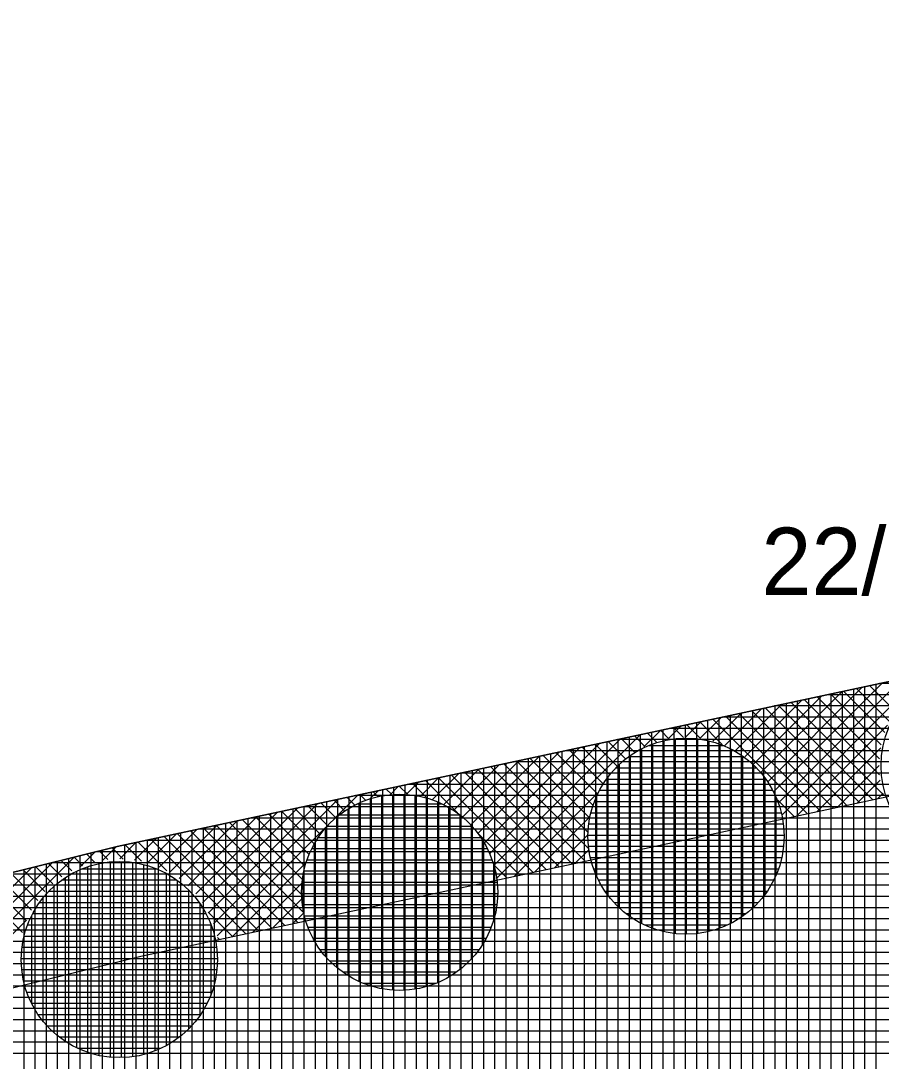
# Model space of a CAD drawing. Extents: x -565346 to -564154, y -1097386 to -1095620.
# Drawn here: x -564518.32 to -564502.97, y -1095694.72 to -1095676.16 of the extents above; entities that cross this region are included whole.
import ezdxf

# ---------------------------------------------------------------- set-up
doc = ezdxf.new("R2010")
doc.units = 0
for name, color, linetype in [('Vrstva 13', 7, 'Continuous'), ('Vrstva 40', 7, 'Continuous'), ('Vrstva 41', 7, 'Continuous'), ('Vrstva 42', 7, 'Continuous'), ('Vrstva 43', 7, 'Continuous'), ('Vrstva 44', 7, 'Continuous')]:
    doc.layers.add(name, color=color, linetype=linetype)

msp = doc.modelspace()

# ---------------------------------------------------------------- linework, layer by layer
at = {"layer": 'Vrstva 13'}
for p, q in [((-564516.6, -1095690.89), (-564454.33, -1095677.56)), ((-564574.04, -1095705.03), (-564516.6, -1095690.89))]:
    msp.add_line(p, q, dxfattribs=at)
at = {"layer": 'Vrstva 41'}
for p, q in [((-564504.736, -1095690.319), (-564502.232, -1095687.814)), ((-564504.991, -1095689.726), (-564503.311, -1095688.045)), ((-564504.887, -1095689.904), (-564502.951, -1095687.968)), ((-564504.801, -1095690.1), (-564502.591, -1095687.891)), ((-564502.724, -1095688.475), (-564503.182, -1095688.018)), ((-564505.251, -1095689.419), (-564504.031, -1095688.199)), ((-564505.113, -1095689.564), (-564503.671, -1095688.122)), ((-564503.006, -1095689.325), (-564504.113, -1095688.217)), ((-564502.973, -1095689.074), (-564503.88, -1095688.167)), ((-564502.91, -1095688.855), (-564503.648, -1095688.117)), ((-564502.826, -1095688.656), (-564503.415, -1095688.067)), ((-564505.764, -1095689.084), (-564505.111, -1095688.43)), ((-564505.575, -1095689.177), (-564504.751, -1095688.353)), ((-564505.404, -1095689.29), (-564504.391, -1095688.276)), ((-564503.36, -1095690.102), (-564505.045, -1095688.417)), ((-564503.127, -1095690.052), (-564504.812, -1095688.367)), ((-564502.933, -1095689.963), (-564504.579, -1095688.317)), ((-564503.003, -1095689.61), (-564504.346, -1095688.267)), ((-564506.208, -1095688.962), (-564505.83, -1095688.585)), ((-564504.292, -1095690.301), (-564505.977, -1095688.616)), ((-564505.974, -1095689.011), (-564505.47, -1095688.508)), ((-564504.059, -1095690.251), (-564505.744, -1095688.566)), ((-564503.826, -1095690.201), (-564505.511, -1095688.516)), ((-564503.593, -1095690.151), (-564505.278, -1095688.466)), ((-564506.787, -1095688.976), (-564506.55, -1095688.739)), ((-564506.497, -1095688.944), (-564506.676, -1095688.766)), ((-564506.472, -1095688.943), (-564506.19, -1095688.662)), ((-564506.195, -1095688.964), (-564506.443, -1095688.716)), ((-564505.81, -1095689.066), (-564506.21, -1095688.666)), ((-564504.475, -1095690.34), (-564502.86, -1095688.726)), ((-564509.879, -1095691.219), (-564507.63, -1095688.97)), ((-564509.829, -1095691.452), (-564507.27, -1095688.893)), ((-564507.371, -1095689.202), (-564507.608, -1095688.965)), ((-564507.188, -1095689.103), (-564507.375, -1095688.915)), ((-564507.207, -1095689.112), (-564506.91, -1095688.816)), ((-564506.983, -1095689.024), (-564507.142, -1095688.865)), ((-564506.754, -1095688.97), (-564506.909, -1095688.815)), ((-564510.047, -1095690.821), (-564508.35, -1095689.124)), ((-564509.952, -1095691.01), (-564507.99, -1095689.047)), ((-564507.941, -1095689.763), (-564508.54, -1095689.165)), ((-564507.823, -1095689.599), (-564508.307, -1095689.115)), ((-564507.688, -1095689.45), (-564508.074, -1095689.065)), ((-564507.538, -1095689.318), (-564507.841, -1095689.015)), ((-564504.115, -1095690.263), (-564502.982, -1095689.13)), ((-564510.436, -1095690.361), (-564509.429, -1095689.355)), ((-564510.29, -1095690.498), (-564509.069, -1095689.278)), ((-564510.16, -1095690.652), (-564508.709, -1095689.201)), ((-564508.182, -1095690.371), (-564509.239, -1095689.314)), ((-564508.125, -1095690.146), (-564509.006, -1095689.264)), ((-564508.042, -1095689.945), (-564508.773, -1095689.214)), ((-564510.777, -1095690.137), (-564510.149, -1095689.509)), ((-564510.598, -1095690.241), (-564509.789, -1095689.432)), ((-564508.486, -1095691.199), (-564510.171, -1095689.514)), ((-564508.253, -1095691.149), (-564509.938, -1095689.464)), ((-564508.201, -1095690.917), (-564509.705, -1095689.414)), ((-564508.212, -1095690.624), (-564509.472, -1095689.364)), ((-564503.755, -1095690.186), (-564503.012, -1095689.443)), ((-564511.194, -1095689.988), (-564510.869, -1095689.663)), ((-564510.531, -1095690.285), (-564511.103, -1095689.713)), ((-564510.975, -1095690.052), (-564510.509, -1095689.586)), ((-564509.185, -1095691.348), (-564510.87, -1095689.663)), ((-564508.952, -1095691.298), (-564510.637, -1095689.613)), ((-564508.719, -1095691.249), (-564510.404, -1095689.564)), ((-564503.395, -1095690.109), (-564502.99, -1095689.704)), ((-564512.081, -1095690.027), (-564511.948, -1095689.894)), ((-564511.954, -1095689.994), (-564512.034, -1095689.913)), ((-564511.708, -1095689.956), (-564511.802, -1095689.863)), ((-564511.728, -1095689.957), (-564511.588, -1095689.817)), ((-564511.426, -1095689.956), (-564511.569, -1095689.813)), ((-564511.443, -1095689.955), (-564511.229, -1095689.74)), ((-564511.08, -1095690.018), (-564511.336, -1095689.763)), ((-564514.886, -1095692.267), (-564512.668, -1095690.048)), ((-564512.545, -1095690.251), (-564512.733, -1095690.062)), ((-564512.724, -1095690.387), (-564512.308, -1095689.971)), ((-564512.367, -1095690.146), (-564512.5, -1095690.012)), ((-564512.171, -1095690.059), (-564512.267, -1095689.963)), ((-564509.513, -1095691.419), (-564508.046, -1095689.951)), ((-564504.525, -1095690.351), (-564504.816, -1095690.06)), ((-564503.035, -1095690.032), (-564502.94, -1095689.937)), ((-564515.202, -1095691.734), (-564513.748, -1095690.279)), ((-564515.08, -1095691.894), (-564513.388, -1095690.202)), ((-564514.974, -1095692.071), (-564513.028, -1095690.125)), ((-564513.09, -1095690.837), (-564513.665, -1095690.262)), ((-564512.979, -1095690.665), (-564513.432, -1095690.212)), ((-564512.851, -1095690.511), (-564513.199, -1095690.162)), ((-564512.706, -1095690.372), (-564512.966, -1095690.112)), ((-564515.495, -1095691.461), (-564514.468, -1095690.434)), ((-564515.34, -1095691.589), (-564514.108, -1095690.356)), ((-564513.318, -1095691.74), (-564514.597, -1095690.461)), ((-564513.302, -1095691.473), (-564514.364, -1095690.411)), ((-564513.254, -1095691.238), (-564514.131, -1095690.362)), ((-564513.182, -1095691.027), (-564513.898, -1095690.312)), ((-564509.153, -1095691.342), (-564508.182, -1095690.371)), ((-564515.854, -1095691.254), (-564515.187, -1095690.588)), ((-564515.665, -1095691.348), (-564514.827, -1095690.511)), ((-564513.611, -1095692.296), (-564515.296, -1095690.611)), ((-564513.378, -1095692.246), (-564515.063, -1095690.561)), ((-564513.283, -1095692.059), (-564514.83, -1095690.511)), ((-564514.819, -1095692.482), (-564512.881, -1095690.544)), ((-564516.556, -1095691.107), (-564516.267, -1095690.819)), ((-564516.295, -1095691.13), (-564515.907, -1095690.742)), ((-564515.717, -1095691.321), (-564516.228, -1095690.81)), ((-564516.063, -1095691.18), (-564515.547, -1095690.665)), ((-564514.31, -1095692.445), (-564515.995, -1095690.76)), ((-564514.077, -1095692.396), (-564515.762, -1095690.711)), ((-564513.844, -1095692.346), (-564515.529, -1095690.661)), ((-564509.418, -1095691.398), (-564510.145, -1095690.671)), ((-564508.793, -1095691.264), (-564508.215, -1095690.686)), ((-564517.264, -1095691.25), (-564517.003, -1095690.989)), ((-564517.005, -1095691.164), (-564517.145, -1095691.024)), ((-564516.767, -1095691.119), (-564516.918, -1095690.968)), ((-564516.866, -1095691.135), (-564516.628, -1095690.897)), ((-564516.493, -1095691.111), (-564516.691, -1095690.913)), ((-564516.17, -1095691.152), (-564516.461, -1095690.86)), ((-564508.433, -1095691.187), (-564508.196, -1095690.95)), ((-564520.299, -1095693.719), (-564517.754, -1095691.174)), ((-564520.101, -1095693.805), (-564517.378, -1095691.082)), ((-564517.589, -1095691.43), (-564517.826, -1095691.192)), ((-564517.413, -1095691.322), (-564517.599, -1095691.136)), ((-564517.219, -1095691.233), (-564517.372, -1095691.08)), ((-564514.551, -1095692.497), (-564513.241, -1095691.187)), ((-564520.364, -1095693.502), (-564518.129, -1095691.266)), ((-564518.018, -1095691.848), (-564518.507, -1095691.36)), ((-564517.891, -1095691.692), (-564518.28, -1095691.304)), ((-564517.748, -1095691.553), (-564518.053, -1095691.248)), ((-564509.651, -1095691.448), (-564509.878, -1095691.22)), ((-564518.293, -1095692.422), (-564519.188, -1095691.527)), ((-564518.221, -1095692.212), (-564518.961, -1095691.471)), ((-564518.128, -1095692.021), (-564518.734, -1095691.415)), ((-564514.191, -1095692.42), (-564513.311, -1095691.54)), ((-564513.831, -1095692.343), (-564513.313, -1095691.825)), ((-564514.543, -1095692.495), (-564514.981, -1095692.057)), ((-564513.472, -1095692.266), (-564513.28, -1095692.074)), ((-564519.727, -1095693.713), (-564518.218, -1095692.204)), ((-564514.776, -1095692.545), (-564514.812, -1095692.51))]:
    msp.add_line(p, q, dxfattribs=at)
at = {"layer": 'Vrstva 42'}
msp.add_lwpolyline([(-564707.989, -1095755.399), (-564707.577, -1095757.356), (-564692.663, -1095754.203), (-564630.833, -1095733.073), (-564590.007, -1095716.981), (-564573.006, -1095706.742), (-564516.181, -1095692.846), (-564453.911, -1095679.516), (-564393.952, -1095664.868), (-564326.83, -1095645.13), (-564326.21, -1095642.73), (-564394.52, -1095662.95), (-564454.33, -1095677.56), (-564516.6, -1095690.89), (-564574.04, -1095705.03), (-564590.74, -1095715.12), (-564631.48, -1095731.18), (-564693.31, -1095752.31)], close=True, dxfattribs=at)
at = {"layer": 'Vrstva 43'}
for p, q in [((-564503.27, -1095688.036), (-564503.27, -1095709.833)), ((-564503.07, -1095687.994), (-564503.07, -1095709.781)), ((-564419.706, -1095687.98), (-564503.006, -1095687.98)), ((-564504.07, -1095688.208), (-564504.07, -1095710.043)), ((-564420.471, -1095688.18), (-564503.94, -1095688.18)), ((-564503.87, -1095688.165), (-564503.87, -1095709.99)), ((-564503.67, -1095688.122), (-564503.67, -1095709.938)), ((-564503.47, -1095688.079), (-564503.47, -1095709.886)), ((-564505.07, -1095688.422), (-564505.07, -1095710.304)), ((-564421.236, -1095688.38), (-564504.875, -1095688.38)), ((-564504.87, -1095688.379), (-564504.87, -1095710.252)), ((-564504.67, -1095688.336), (-564504.67, -1095710.199)), ((-564504.47, -1095688.293), (-564504.47, -1095710.147)), ((-564504.27, -1095688.251), (-564504.27, -1095710.095)), ((-564505.87, -1095688.593), (-564505.87, -1095710.513)), ((-564422, -1095688.58), (-564505.809, -1095688.58)), ((-564505.67, -1095688.55), (-564505.67, -1095710.461)), ((-564505.47, -1095688.507), (-564505.47, -1095710.409)), ((-564505.27, -1095688.465), (-564505.27, -1095710.356)), ((-564422.765, -1095688.78), (-564506.743, -1095688.78)), ((-564506.67, -1095688.764), (-564506.67, -1095710.722)), ((-564506.47, -1095688.721), (-564506.47, -1095710.67)), ((-564506.27, -1095688.679), (-564506.27, -1095710.618)), ((-564506.07, -1095688.636), (-564506.07, -1095710.566)), ((-564423.53, -1095688.98), (-564507.678, -1095688.98)), ((-564507.67, -1095688.978), (-564507.67, -1095710.984)), ((-564507.47, -1095688.936), (-564507.47, -1095710.932)), ((-564507.27, -1095688.893), (-564507.27, -1095710.879)), ((-564507.07, -1095688.85), (-564507.07, -1095710.827)), ((-564506.87, -1095688.807), (-564506.87, -1095710.775)), ((-564508.47, -1095689.15), (-564508.47, -1095711.193)), ((-564508.27, -1095689.107), (-564508.27, -1095711.141)), ((-564508.07, -1095689.064), (-564508.07, -1095711.089)), ((-564507.87, -1095689.021), (-564507.87, -1095711.036)), ((-564509.27, -1095689.321), (-564509.27, -1095711.402)), ((-564509.07, -1095689.278), (-564509.07, -1095711.35)), ((-564508.87, -1095689.235), (-564508.87, -1095711.298)), ((-564508.67, -1095689.192), (-564508.67, -1095711.246)), ((-564424.295, -1095689.18), (-564508.612, -1095689.18)), ((-564510.27, -1095689.535), (-564510.27, -1095711.664)), ((-564510.07, -1095689.492), (-564510.07, -1095711.612)), ((-564509.87, -1095689.449), (-564509.87, -1095711.559)), ((-564509.67, -1095689.407), (-564509.67, -1095711.507)), ((-564425.06, -1095689.38), (-564509.546, -1095689.38)), ((-564509.47, -1095689.364), (-564509.47, -1095711.455)), ((-564511.07, -1095689.706), (-564511.07, -1095711.873)), ((-564510.87, -1095689.663), (-564510.87, -1095711.821)), ((-564510.67, -1095689.621), (-564510.67, -1095711.769)), ((-564425.824, -1095689.58), (-564510.48, -1095689.58)), ((-564510.47, -1095689.578), (-564510.47, -1095711.716)), ((-564511.87, -1095689.877), (-564511.87, -1095712.082)), ((-564511.67, -1095689.835), (-564511.67, -1095712.03)), ((-564511.47, -1095689.792), (-564511.47, -1095711.978)), ((-564426.589, -1095689.78), (-564511.415, -1095689.78)), ((-564511.27, -1095689.749), (-564511.27, -1095711.925)), ((-564512.87, -1095690.092), (-564512.87, -1095712.344)), ((-564512.67, -1095690.049), (-564512.67, -1095712.292)), ((-564512.47, -1095690.006), (-564512.47, -1095712.239)), ((-564427.354, -1095689.98), (-564512.349, -1095689.98)), ((-564512.27, -1095689.963), (-564512.27, -1095712.187)), ((-564512.07, -1095689.92), (-564512.07, -1095712.135)), ((-564513.67, -1095690.263), (-564513.67, -1095712.553)), ((-564513.47, -1095690.22), (-564513.47, -1095712.501)), ((-564428.119, -1095690.18), (-564513.283, -1095690.18)), ((-564513.27, -1095690.177), (-564513.27, -1095712.448)), ((-564513.07, -1095690.134), (-564513.07, -1095712.396)), ((-564514.47, -1095690.434), (-564514.47, -1095712.762)), ((-564514.27, -1095690.391), (-564514.27, -1095712.71)), ((-564428.883, -1095690.38), (-564514.218, -1095690.38)), ((-564514.07, -1095690.348), (-564514.07, -1095712.658)), ((-564513.87, -1095690.306), (-564513.87, -1095712.605)), ((-564515.47, -1095690.648), (-564515.47, -1095713.024)), ((-564515.27, -1095690.605), (-564515.27, -1095712.972)), ((-564429.648, -1095690.58), (-564515.152, -1095690.58)), ((-564515.07, -1095690.562), (-564515.07, -1095712.919)), ((-564514.87, -1095690.52), (-564514.87, -1095712.867)), ((-564514.67, -1095690.477), (-564514.67, -1095712.815)), ((-564516.27, -1095690.819), (-564516.27, -1095713.233)), ((-564430.413, -1095690.78), (-564516.086, -1095690.78)), ((-564516.07, -1095690.777), (-564516.07, -1095713.181)), ((-564515.87, -1095690.734), (-564515.87, -1095713.128)), ((-564515.67, -1095690.691), (-564515.67, -1095713.076)), ((-564517.07, -1095691.006), (-564517.07, -1095713.442)), ((-564431.178, -1095690.98), (-564516.966, -1095690.98)), ((-564516.87, -1095690.956), (-564516.87, -1095713.39)), ((-564516.67, -1095690.907), (-564516.67, -1095713.338)), ((-564516.47, -1095690.862), (-564516.47, -1095713.285)), ((-564517.87, -1095691.203), (-564517.87, -1095713.651)), ((-564431.942, -1095691.18), (-564517.778, -1095691.18)), ((-564517.67, -1095691.153), (-564517.67, -1095713.599)), ((-564517.47, -1095691.104), (-564517.47, -1095713.547)), ((-564517.27, -1095691.055), (-564517.27, -1095713.495)), ((-564432.707, -1095691.38), (-564518.59, -1095691.38)), ((-564518.27, -1095691.301), (-564518.27, -1095713.756)), ((-564518.07, -1095691.252), (-564518.07, -1095713.704)), ((-564433.472, -1095691.58), (-564519.403, -1095691.58)), ((-564434.237, -1095691.78), (-564520.215, -1095691.78)), ((-564435.002, -1095691.98), (-564521.028, -1095691.98)), ((-564435.766, -1095692.18), (-564521.84, -1095692.18)), ((-564436.531, -1095692.38), (-564522.653, -1095692.38)), ((-564437.296, -1095692.58), (-564523.465, -1095692.58)), ((-564438.061, -1095692.78), (-564524.278, -1095692.78)), ((-564438.825, -1095692.98), (-564525.09, -1095692.98)), ((-564439.59, -1095693.18), (-564525.903, -1095693.18)), ((-564440.355, -1095693.38), (-564526.715, -1095693.38)), ((-564441.12, -1095693.58), (-564527.527, -1095693.58)), ((-564441.884, -1095693.78), (-564528.34, -1095693.78)), ((-564442.649, -1095693.98), (-564529.152, -1095693.98)), ((-564443.414, -1095694.18), (-564529.965, -1095694.18)), ((-564444.179, -1095694.38), (-564530.777, -1095694.38)), ((-564444.944, -1095694.58), (-564531.59, -1095694.58))]:
    msp.add_line(p, q, dxfattribs=at)
msp.add_lwpolyline([(-564584.17, -1095730.99), (-564361.01, -1095672.63), (-564329.81, -1095662.26), (-564326.21, -1095642.73), (-564394.52, -1095662.95), (-564454.33, -1095677.56), (-564516.6, -1095690.89), (-564574.04, -1095705.03), (-564590.74, -1095715.12), (-564631.48, -1095731.18), (-564693.31, -1095752.31), (-564772.2, -1095768.91), (-564879.81, -1095788.15), (-565039.47, -1095811.86), (-565040.85, -1095849.94), (-565025.81, -1095848.33), (-565025.24, -1095824.91), (-564877.52, -1095802.97), (-564694, -1095767.75), (-564603.8, -1095739.23), (-564594.74, -1095734.52)], close=True, dxfattribs=at)
at = {"layer": 'Vrstva 44'}
for p, q in [((-564506.65, -1095688.967), (-564506.65, -1095692.442)), ((-564506.45, -1095688.955), (-564506.45, -1095692.452)), ((-564506.25, -1095688.967), (-564506.25, -1095692.44)), ((-564507.25, -1095689.146), (-564507.25, -1095692.262)), ((-564505.778, -1095689.09), (-564507.126, -1095689.09)), ((-564507.05, -1095689.06), (-564507.05, -1095692.347)), ((-564506.85, -1095689.001), (-564506.85, -1095692.408)), ((-564506.05, -1095689.003), (-564506.05, -1095692.405)), ((-564505.85, -1095689.064), (-564505.85, -1095692.346)), ((-564505.65, -1095689.151), (-564505.65, -1095692.256)), ((-564505.426, -1095689.29), (-564507.483, -1095689.29)), ((-564507.45, -1095689.267), (-564507.45, -1095692.141)), ((-564505.45, -1095689.273), (-564505.45, -1095692.135)), ((-564505.196, -1095689.49), (-564507.712, -1095689.49)), ((-564507.65, -1095689.426), (-564507.65, -1095691.98)), ((-564505.25, -1095689.436), (-564505.25, -1095691.972)), ((-564505.029, -1095689.69), (-564507.88, -1095689.69)), ((-564507.85, -1095689.65), (-564507.85, -1095691.757)), ((-564505.05, -1095689.663), (-564505.05, -1095691.748)), ((-564504.907, -1095689.89), (-564508.001, -1095689.89)), ((-564512.09, -1095690.037), (-564512.09, -1095693.372)), ((-564511.89, -1095689.985), (-564511.89, -1095693.422)), ((-564511.69, -1095689.959), (-564511.69, -1095693.447)), ((-564511.49, -1095689.957), (-564511.49, -1095693.451)), ((-564511.29, -1095689.978), (-564511.29, -1095693.432)), ((-564511.09, -1095690.021), (-564511.09, -1095693.387)), ((-564510.89, -1095690.089), (-564510.89, -1095693.317)), ((-564504.818, -1095690.09), (-564508.092, -1095690.09)), ((-564508.05, -1095689.988), (-564508.05, -1095691.422)), ((-564504.85, -1095690.005), (-564504.85, -1095691.398)), ((-564512.49, -1095690.219), (-564512.49, -1095693.188)), ((-564510.804, -1095690.13), (-564512.327, -1095690.13)), ((-564512.29, -1095690.114), (-564512.29, -1095693.294)), ((-564510.69, -1095690.19), (-564510.69, -1095693.218)), ((-564512.69, -1095690.367), (-564512.69, -1095693.042)), ((-564510.482, -1095690.33), (-564512.647, -1095690.33)), ((-564510.49, -1095690.324), (-564510.49, -1095693.084)), ((-564504.755, -1095690.29), (-564508.154, -1095690.29)), ((-564512.89, -1095690.563), (-564512.89, -1095692.846)), ((-564510.269, -1095690.53), (-564512.861, -1095690.53)), ((-564510.29, -1095690.507), (-564510.29, -1095692.902)), ((-564504.717, -1095690.49), (-564508.189, -1095690.49)), ((-564510.111, -1095690.73), (-564513.016, -1095690.73)), ((-564510.09, -1095690.764), (-564510.09, -1095692.644)), ((-564504.705, -1095690.69), (-564508.202, -1095690.69)), ((-564509.997, -1095690.93), (-564513.132, -1095690.93)), ((-564513.09, -1095690.85), (-564513.09, -1095692.56)), ((-564504.716, -1095690.89), (-564508.193, -1095690.89)), ((-564516.93, -1095691.195), (-564516.93, -1095694.615)), ((-564516.73, -1095691.163), (-564516.73, -1095694.644)), ((-564516.53, -1095691.155), (-564516.53, -1095694.652)), ((-564516.33, -1095691.171), (-564516.33, -1095694.637)), ((-564516.13, -1095691.211), (-564516.13, -1095694.599)), ((-564509.912, -1095691.13), (-564513.217, -1095691.13)), ((-564509.89, -1095691.199), (-564509.89, -1095692.207)), ((-564504.749, -1095691.09), (-564508.16, -1095691.09)), ((-564517.33, -1095691.331), (-564517.33, -1095694.476)), ((-564515.888, -1095691.29), (-564517.236, -1095691.29)), ((-564517.13, -1095691.25), (-564517.13, -1095694.558)), ((-564515.93, -1095691.275), (-564515.93, -1095694.534)), ((-564515.73, -1095691.366), (-564515.73, -1095694.44)), ((-564509.855, -1095691.33), (-564513.272, -1095691.33)), ((-564504.806, -1095691.29), (-564508.102, -1095691.29)), ((-564515.536, -1095691.49), (-564517.593, -1095691.49)), ((-564517.53, -1095691.447), (-564517.53, -1095694.362)), ((-564515.53, -1095691.495), (-564515.53, -1095694.315)), ((-564509.824, -1095691.53), (-564513.304, -1095691.53)), ((-564513.29, -1095691.42), (-564513.29, -1095691.985)), ((-564504.892, -1095691.49), (-564508.016, -1095691.49)), ((-564515.306, -1095691.69), (-564517.822, -1095691.69)), ((-564517.73, -1095691.601), (-564517.73, -1095694.207)), ((-564515.33, -1095691.664), (-564515.33, -1095694.142)), ((-564509.816, -1095691.73), (-564513.312, -1095691.73)), ((-564505.011, -1095691.69), (-564507.899, -1095691.69)), ((-564515.139, -1095691.89), (-564517.99, -1095691.89)), ((-564517.93, -1095691.813), (-564517.93, -1095693.995)), ((-564515.13, -1095691.902), (-564515.13, -1095693.904)), ((-564509.831, -1095691.93), (-564513.299, -1095691.93)), ((-564505.168, -1095691.89), (-564507.738, -1095691.89)), ((-564518.13, -1095692.126), (-564518.13, -1095693.681)), ((-564515.017, -1095692.09), (-564518.111, -1095692.09)), ((-564509.868, -1095692.13), (-564513.261, -1095692.13)), ((-564505.387, -1095692.09), (-564507.521, -1095692.09)), ((-564514.928, -1095692.29), (-564518.202, -1095692.29)), ((-564514.93, -1095692.284), (-564514.93, -1095693.528)), ((-564505.717, -1095692.29), (-564507.189, -1095692.29)), ((-564514.865, -1095692.49), (-564518.264, -1095692.49)), ((-564509.931, -1095692.33), (-564513.196, -1095692.33)), ((-564514.827, -1095692.69), (-564518.299, -1095692.69)), ((-564510.024, -1095692.53), (-564513.105, -1095692.53)), ((-564510.148, -1095692.73), (-564512.981, -1095692.73)), ((-564514.815, -1095692.89), (-564518.312, -1095692.89)), ((-564510.318, -1095692.93), (-564512.811, -1095692.93)), ((-564514.826, -1095693.09), (-564518.303, -1095693.09)), ((-564510.552, -1095693.13), (-564512.575, -1095693.13)), ((-564514.859, -1095693.29), (-564518.27, -1095693.29)), ((-564510.921, -1095693.33), (-564512.21, -1095693.33)), ((-564514.916, -1095693.49), (-564518.212, -1095693.49)), ((-564515.002, -1095693.69), (-564518.126, -1095693.69)), ((-564515.121, -1095693.89), (-564518.009, -1095693.89)), ((-564515.278, -1095694.09), (-564517.848, -1095694.09)), ((-564515.497, -1095694.29), (-564517.631, -1095694.29)), ((-564515.827, -1095694.49), (-564517.299, -1095694.49))]:
    msp.add_line(p, q, dxfattribs=at)
for centre in [(-564501.224, -1095689.444), (-564506.454, -1095690.704), (-564511.564, -1095691.704), (-564516.564, -1095692.904)]:
    msp.add_circle(centre, 1.75, dxfattribs=at)

# ---------------------------------------------------------------- texts
at = {"layer": 'Vrstva 40'}
msp.add_text('22/100', height=1.2, dxfattribs=at).set_placement((-564505.11, -1095686.4))

doc.saveas('drawing.dxf')
